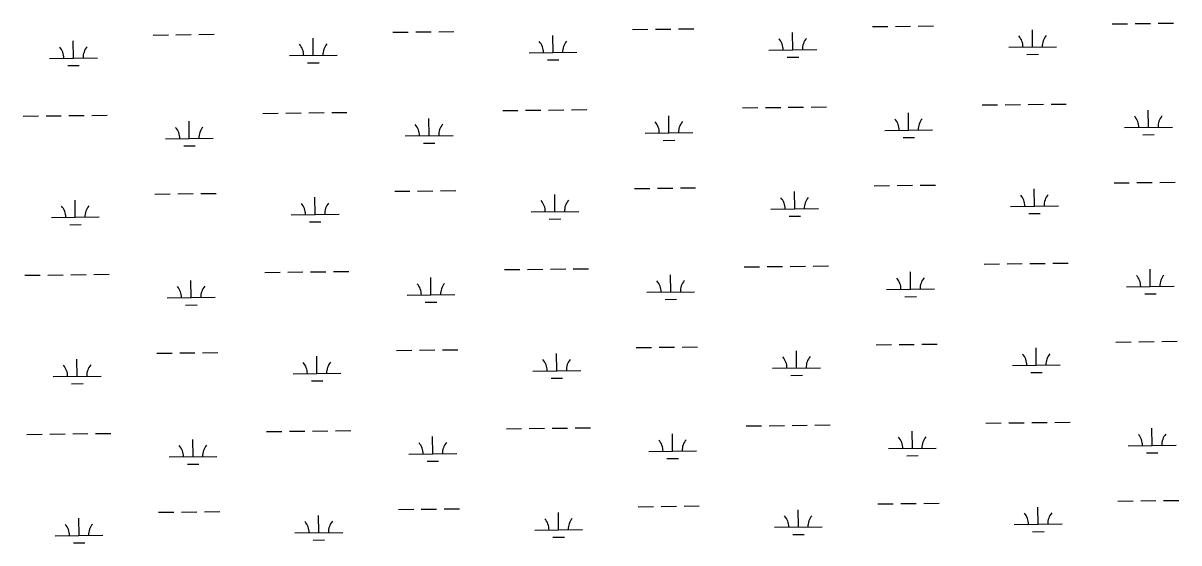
# Model space of a CAD drawing. Extents: x 3684037 to 3722149, y 433263 to 459021.
# Drawn here: x 3690710 to 3693129, y 443630 to 444717 of the extents above; entities that cross this region are included whole.
import ezdxf

# ---------------------------------------------------------------- set-up
doc = ezdxf.new("R2010")
doc.units = 0
doc.layers.add('V-WETL-SWMP', color=7, linetype='Continuous')

msp = doc.modelspace()

# ---------------------------------------------------------------- linework, layer by layer
at = {"layer": 'V-WETL-SWMP'}
for p, q in [((3691483.6, 444697.7), (3691515.6, 444698)), ((3691531.5, 444698.2), (3691563.5, 444698.6)), ((3691579.5, 444698.8), (3691611.5, 444699.1)), ((3691985.4, 444703.5), (3692017.4, 444703.9)), ((3692033.4, 444704.1), (3692065.4, 444704.4)), ((3692081.4, 444704.6), (3692113.4, 444705)), ((3692320.8, 444661), (3692320.4, 444697)), ((3692487.3, 444709.3), (3692519.3, 444709.7)), ((3692535.3, 444709.9), (3692567.3, 444710.3)), ((3692583.3, 444710.5), (3692615.3, 444710.8)), ((3692822.7, 444666.8), (3692822.2, 444702.8)), ((3692989.2, 444715.2), (3693021.2, 444715.5)), ((3693037.2, 444715.7), (3693069.2, 444716.1)), ((3693085.2, 444716.3), (3693117.2, 444716.7)), ((3690815.2, 444643.4), (3690814.7, 444679.4)), ((3690981.7, 444691.8), (3691013.7, 444692.2)), ((3691029.7, 444692.4), (3691061.7, 444692.7)), ((3691077.7, 444692.9), (3691109.7, 444693.3)), ((3691317, 444649.3), (3691316.6, 444685.3)), ((3691818.9, 444655.1), (3691818.5, 444691.1)), ((3691267, 444648.7), (3691367, 444649.9)), ((3691768.9, 444654.5), (3691868.9, 444655.7)), ((3692270.8, 444660.4), (3692370.8, 444661.5)), ((3692772.7, 444666.2), (3692872.7, 444667.4)), ((3692810.8, 444651.2), (3692834.8, 444651.5)), ((3690765.2, 444642.9), (3690865.2, 444644)), ((3690803.3, 444627.9), (3690827.3, 444628.2)), ((3691305.2, 444633.7), (3691329.2, 444634)), ((3691807.1, 444639.6), (3691831.1, 444639.8)), ((3692309, 444645.4), (3692333, 444645.7)), ((3691211.6, 444528), (3691243.6, 444528.4)), ((3691259.6, 444528.5), (3691291.6, 444528.9)), ((3691307.6, 444529.1), (3691339.6, 444529.5)), ((3691355.6, 444529.7), (3691387.6, 444530)), ((3691713.5, 444533.8), (3691745.5, 444534.2)), ((3691761.5, 444534.4), (3691793.5, 444534.8)), ((3691809.5, 444534.9), (3691841.5, 444535.3)), ((3691857.5, 444535.5), (3691889.5, 444535.9)), ((3692215.3, 444539.7), (3692247.3, 444540)), ((3692263.3, 444540.2), (3692295.3, 444540.6)), ((3692311.3, 444540.8), (3692343.3, 444541.1)), ((3692359.3, 444541.3), (3692391.3, 444541.7)), ((3692563.2, 444493), (3692562.8, 444529)), ((3692717.2, 444545.5), (3692749.2, 444545.9)), ((3692765.2, 444546.1), (3692797.2, 444546.4)), ((3692813.2, 444546.6), (3692845.2, 444547)), ((3692861.2, 444547.2), (3692893.2, 444547.5)), ((3693065.1, 444498.8), (3693064.7, 444534.8)), ((3690709.7, 444522.1), (3690741.7, 444522.5)), ((3690757.7, 444522.7), (3690789.7, 444523.1)), ((3690805.7, 444523.3), (3690837.7, 444523.6)), ((3690853.7, 444523.8), (3690885.7, 444524.2)), ((3691057.6, 444475.4), (3691057.2, 444511.4)), ((3691559.5, 444481.3), (3691559.1, 444517.3)), ((3692061.4, 444487.1), (3692060.9, 444523.1)), ((3691509.5, 444480.7), (3691609.5, 444481.9)), ((3692011.4, 444486.5), (3692111.4, 444487.7)), ((3692513.2, 444492.4), (3692613.2, 444493.5)), ((3692551.4, 444477.4), (3692575.4, 444477.7)), ((3693015.1, 444498.2), (3693115.1, 444499.4)), ((3693053.3, 444483.2), (3693077.3, 444483.5)), ((3691007.6, 444474.9), (3691107.6, 444476)), ((3691045.8, 444459.9), (3691069.8, 444460.2)), ((3691547.7, 444465.7), (3691571.7, 444466)), ((3692049.5, 444471.6), (3692073.5, 444471.8)), ((3692993, 444382.5), (3693025, 444382.9)), ((3693041, 444383.1), (3693073, 444383.5)), ((3693089, 444383.6), (3693121, 444384)), ((3690985.5, 444359.2), (3691017.5, 444359.5)), ((3691033.5, 444359.7), (3691065.5, 444360.1)), ((3691081.5, 444360.3), (3691113.5, 444360.7)), ((3691487.4, 444365), (3691519.4, 444365.4)), ((3691535.4, 444365.6), (3691567.4, 444365.9)), ((3691583.4, 444366.1), (3691615.4, 444366.5)), ((3691822.8, 444322.5), (3691822.4, 444358.5)), ((3691989.3, 444370.8), (3692021.3, 444371.2)), ((3692037.3, 444371.4), (3692069.3, 444371.8)), ((3692085.3, 444372), (3692117.3, 444372.3)), ((3692324.7, 444328.3), (3692324.2, 444364.3)), ((3692491.2, 444376.7), (3692523.2, 444377.1)), ((3692539.2, 444377.2), (3692571.2, 444377.6)), ((3692587.2, 444377.8), (3692619.2, 444378.2)), ((3692826.5, 444334.2), (3692826.1, 444370.2)), ((3690819, 444310.8), (3690818.6, 444346.8)), ((3691320.9, 444316.6), (3691320.5, 444352.6)), ((3692776.5, 444333.6), (3692876.5, 444334.7)), ((3690769, 444310.2), (3690869, 444311.4)), ((3691270.9, 444316.1), (3691370.9, 444317.2)), ((3691772.8, 444321.9), (3691872.8, 444323.1)), ((3692274.7, 444327.7), (3692374.7, 444328.9)), ((3692312.8, 444312.7), (3692336.8, 444313)), ((3692814.7, 444318.6), (3692838.7, 444318.9)), ((3690807.2, 444295.2), (3690831.2, 444295.5)), ((3691309.1, 444301.1), (3691333.1, 444301.3)), ((3691811, 444306.9), (3691835, 444307.2)), ((3692721.1, 444212.8), (3692753.1, 444213.2)), ((3692769.1, 444213.4), (3692801.1, 444213.8)), ((3692817.1, 444214), (3692849.1, 444214.3)), ((3692865.1, 444214.5), (3692897.1, 444214.9)), ((3690713.6, 444189.5), (3690745.6, 444189.9)), ((3690761.6, 444190), (3690793.6, 444190.4)), ((3690809.6, 444190.6), (3690841.6, 444191)), ((3690857.6, 444191.2), (3690889.6, 444191.5)), ((3691215.5, 444195.3), (3691247.5, 444195.7)), ((3691263.5, 444195.9), (3691295.5, 444196.3)), ((3691311.5, 444196.4), (3691343.5, 444196.8)), ((3691359.5, 444197), (3691391.5, 444197.4)), ((3691717.3, 444201.2), (3691749.3, 444201.5)), ((3691765.3, 444201.7), (3691797.3, 444202.1)), ((3691813.3, 444202.3), (3691845.3, 444202.7)), ((3691861.3, 444202.8), (3691893.3, 444203.2)), ((3692065.2, 444154.5), (3692064.8, 444190.5)), ((3692219.2, 444207), (3692251.2, 444207.4)), ((3692267.2, 444207.6), (3692299.2, 444207.9)), ((3692315.2, 444208.1), (3692347.2, 444208.5)), ((3692363.2, 444208.7), (3692395.2, 444209.1)), ((3692567.1, 444160.3), (3692566.7, 444196.3)), ((3693069, 444166.2), (3693068.6, 444202.1)), ((3691061.5, 444142.8), (3691061.1, 444178.8)), ((3691563.4, 444148.6), (3691562.9, 444184.6)), ((3693019, 444165.6), (3693119, 444166.7)), ((3691011.5, 444142.2), (3691111.5, 444143.4)), ((3691513.4, 444148), (3691613.4, 444149.2)), ((3692015.2, 444153.9), (3692115.2, 444155.1)), ((3692053.4, 444138.9), (3692077.4, 444139.2)), ((3692517.1, 444159.7), (3692617.1, 444160.9)), ((3692555.3, 444144.7), (3692579.3, 444145)), ((3693057.2, 444150.6), (3693081.2, 444150.9)), ((3691049.7, 444127.2), (3691073.7, 444127.5)), ((3691551.5, 444133.1), (3691575.5, 444133.3)), ((3692495, 444044), (3692527, 444044.4)), ((3692543, 444044.6), (3692575, 444045)), ((3692591, 444045.1), (3692623, 444045.5)), ((3692996.9, 444049.9), (3693028.9, 444050.2)), ((3693044.9, 444050.4), (3693076.9, 444050.8)), ((3693092.9, 444051), (3693124.9, 444051.4)), ((3690989.4, 444026.5), (3691021.4, 444026.9)), ((3691037.4, 444027.1), (3691069.4, 444027.4)), ((3691085.4, 444027.6), (3691117.4, 444028)), ((3691324.8, 443984), (3691324.4, 444020)), ((3691491.3, 444032.4), (3691523.3, 444032.7)), ((3691539.3, 444032.9), (3691571.3, 444033.3)), ((3691587.3, 444033.5), (3691619.3, 444033.8)), ((3691826.7, 443989.8), (3691826.2, 444025.8)), ((3691993.2, 444038.2), (3692025.2, 444038.6)), ((3692041.2, 444038.8), (3692073.2, 444039.1)), ((3692089.2, 444039.3), (3692121.2, 444039.7)), ((3692328.5, 443995.7), (3692328.1, 444031.7)), ((3692830.4, 444001.5), (3692830, 444037.5)), ((3690822.9, 443978.1), (3690822.5, 444014.1)), ((3692278.5, 443995.1), (3692378.5, 443996.2)), ((3692780.4, 444000.9), (3692880.4, 444002.1)), ((3690772.9, 443977.6), (3690872.9, 443978.7)), ((3691274.8, 443983.4), (3691374.8, 443984.6)), ((3691313, 443968.4), (3691337, 443968.7)), ((3691776.7, 443989.2), (3691876.7, 443990.4)), ((3691814.8, 443974.3), (3691838.8, 443974.5)), ((3692316.7, 443980.1), (3692340.7, 443980.4)), ((3692818.6, 443985.9), (3692842.6, 443986.2)), ((3690811.1, 443962.6), (3690835.1, 443962.9)), ((3692223.1, 443874.4), (3692255.1, 443874.7)), ((3692271.1, 443874.9), (3692303.1, 443875.3)), ((3692319.1, 443875.5), (3692351.1, 443875.8)), ((3692367.1, 443876), (3692399.1, 443876.4)), ((3692725, 443880.2), (3692757, 443880.6)), ((3692773, 443880.8), (3692805, 443881.1)), ((3692821, 443881.3), (3692853, 443881.7)), ((3692869, 443881.9), (3692901, 443882.2)), ((3690717.5, 443856.8), (3690749.5, 443857.2)), ((3690765.5, 443857.4), (3690797.5, 443857.8)), ((3690813.5, 443858), (3690845.5, 443858.3)), ((3690861.5, 443858.5), (3690893.5, 443858.9)), ((3691219.3, 443862.7), (3691251.3, 443863)), ((3691267.3, 443863.2), (3691299.3, 443863.6)), ((3691315.3, 443863.8), (3691347.3, 443864.2)), ((3691363.3, 443864.4), (3691395.3, 443864.7)), ((3691567.2, 443816), (3691566.8, 443852)), ((3691721.2, 443868.5), (3691753.2, 443868.9)), ((3691769.2, 443869.1), (3691801.2, 443869.4)), ((3691817.2, 443869.6), (3691849.2, 443870)), ((3691865.2, 443870.2), (3691897.2, 443870.6)), ((3692069.1, 443821.8), (3692068.7, 443857.8)), ((3692571, 443827.7), (3692570.6, 443863.7)), ((3693072.8, 443833.5), (3693072.4, 443869.5)), ((3691065.4, 443810.1), (3691064.9, 443846.1)), ((3692521, 443827.1), (3692621, 443828.2)), ((3693022.9, 443832.9), (3693122.8, 443834.1)), ((3691015.4, 443809.6), (3691115.3, 443810.7)), ((3691517.2, 443815.4), (3691617.2, 443816.6)), ((3691555.4, 443800.4), (3691579.4, 443800.7)), ((3692019.1, 443821.2), (3692119.1, 443822.4)), ((3692057.3, 443806.2), (3692081.3, 443806.5)), ((3692559.2, 443812.1), (3692583.2, 443812.4)), ((3693061, 443817.9), (3693085, 443818.2)), ((3691053.5, 443794.6), (3691077.5, 443794.8)), ((3691997, 443705.5), (3692029, 443705.9)), ((3692045, 443706.1), (3692077, 443706.5)), ((3692093, 443706.7), (3692125, 443707)), ((3692498.9, 443711.4), (3692530.9, 443711.8)), ((3692546.9, 443711.9), (3692578.9, 443712.3)), ((3692594.9, 443712.5), (3692626.9, 443712.9)), ((3692834.3, 443668.8), (3692833.9, 443704.8)), ((3693000.8, 443717.2), (3693032.8, 443717.6)), ((3693048.8, 443717.8), (3693080.8, 443718.2)), ((3693096.8, 443718.3), (3693128.8, 443718.7)), ((3690826.8, 443645.5), (3690826.4, 443681.5)), ((3690993.3, 443693.9), (3691025.3, 443694.2)), ((3691041.3, 443694.4), (3691073.3, 443694.8)), ((3691089.3, 443695), (3691121.3, 443695.3)), ((3691328.7, 443651.3), (3691328.2, 443687.3)), ((3691495.2, 443699.7), (3691527.2, 443700.1)), ((3691543.2, 443700.3), (3691575.2, 443700.6)), ((3691591.2, 443700.8), (3691623.2, 443701.2)), ((3691830.5, 443657.2), (3691830.1, 443693.2)), ((3692332.4, 443663), (3692332, 443699)), ((3691780.5, 443656.6), (3691880.5, 443657.8)), ((3692282.4, 443662.4), (3692382.4, 443663.6)), ((3692784.3, 443668.3), (3692884.3, 443669.4)), ((3690776.8, 443644.9), (3690876.8, 443646.1)), ((3690815, 443629.9), (3690839, 443630.2)), ((3691278.7, 443650.7), (3691378.6, 443651.9)), ((3691316.8, 443635.8), (3691340.8, 443636)), ((3691818.7, 443641.6), (3691842.7, 443641.9)), ((3692320.6, 443647.4), (3692344.6, 443647.7)), ((3692822.5, 443653.3), (3692846.5, 443653.6))]:
    msp.add_line(p, q, dxfattribs=at)
for centre, start, end in [((3691261.8, 444649.1), 359.8949, 41.4385), ((3691372.3, 444650.4), 139.8949, 181.4385), ((3691763.7, 444655), 359.8949, 41.4385), ((3691874.1, 444656.2), 139.8949, 181.4385), ((3692265.5, 444660.8), 359.8949, 41.4385), ((3692376, 444662.1), 139.8949, 181.4385), ((3692767.4, 444666.6), 359.8949, 41.4385), ((3692877.9, 444667.9), 139.8949, 181.4385), ((3690759.9, 444643.3), 359.8949, 41.4385), ((3690870.4, 444644.6), 139.8949, 181.4385), ((3691504.2, 444481.1), 359.8949, 41.4385), ((3691614.7, 444482.4), 139.8949, 181.4385), ((3692006.1, 444487), 359.8949, 41.4385), ((3692116.6, 444488.2), 139.8949, 181.4385), ((3692508, 444492.8), 359.8949, 41.4385), ((3692618.5, 444494.1), 139.8949, 181.4385), ((3693009.9, 444498.6), 359.8949, 41.4385), ((3693120.3, 444499.9), 139.8949, 181.4385), ((3691002.4, 444475.3), 359.8949, 41.4385), ((3691112.8, 444476.6), 139.8949, 181.4385), ((3692771.3, 444334), 359.8949, 41.4385), ((3692881.8, 444335.3), 139.8949, 181.4385), ((3690763.8, 444310.6), 359.8949, 41.4385), ((3690874.3, 444311.9), 139.8949, 181.4385), ((3691265.7, 444316.5), 359.8949, 41.4385), ((3691376.1, 444317.8), 139.8949, 181.4385), ((3691767.5, 444322.3), 359.8949, 41.4385), ((3691878, 444323.6), 139.8949, 181.4385), ((3692269.4, 444328.1), 359.8949, 41.4385), ((3692379.9, 444329.4), 139.8949, 181.4385), ((3693013.7, 444166), 359.8949, 41.4385), ((3693124.2, 444167.3), 139.8949, 181.4385), ((3691006.2, 444142.6), 359.8949, 41.4385), ((3691116.7, 444143.9), 139.8949, 181.4385), ((3691508.1, 444148.5), 359.8949, 41.4385), ((3691618.6, 444149.7), 139.8949, 181.4385), ((3692010, 444154.3), 359.8949, 41.4385), ((3692120.5, 444155.6), 139.8949, 181.4385), ((3692511.9, 444160.1), 359.8949, 41.4385), ((3692622.3, 444161.4), 139.8949, 181.4385), ((3692273.3, 443995.5), 359.8949, 41.4385), ((3692383.8, 443996.8), 139.8949, 181.4385), ((3692775.2, 444001.3), 359.8949, 41.4385), ((3692885.6, 444002.6), 139.8949, 181.4385), ((3690767.7, 443978), 359.8949, 41.4385), ((3690878.1, 443979.3), 139.8949, 181.4385), ((3691269.5, 443983.8), 359.8949, 41.4385), ((3691380, 443985.1), 139.8949, 181.4385), ((3691771.4, 443989.7), 359.8949, 41.4385), ((3691881.9, 443990.9), 139.8949, 181.4385), ((3692515.7, 443827.5), 359.8949, 41.4385), ((3692626.2, 443828.8), 139.8949, 181.4385), ((3693017.6, 443833.3), 359.8949, 41.4385), ((3693128.1, 443834.6), 139.8949, 181.4385), ((3691010.1, 443810), 359.8949, 41.4385), ((3691120.6, 443811.3), 139.8949, 181.4385), ((3691512, 443815.8), 359.8949, 41.4385), ((3691622.5, 443817.1), 139.8949, 181.4385), ((3692013.9, 443821.6), 359.8949, 41.4385), ((3692124.3, 443822.9), 139.8949, 181.4385), ((3691775.3, 443657), 359.8949, 41.4385), ((3691885.8, 443658.3), 139.8949, 181.4385), ((3692277.2, 443662.8), 359.8949, 41.4385), ((3692387.6, 443664.1), 139.8949, 181.4385), ((3692779, 443668.7), 359.8949, 41.4385), ((3692889.5, 443670), 139.8949, 181.4385), ((3690771.5, 443645.3), 359.8949, 41.4385), ((3690882, 443646.6), 139.8949, 181.4385), ((3691273.4, 443651.2), 359.8949, 41.4385), ((3691383.9, 443652.4), 139.8949, 181.4385)]:
    msp.add_arc(centre, 35.2, start, end, dxfattribs=at)

doc.saveas('drawing.dxf')
